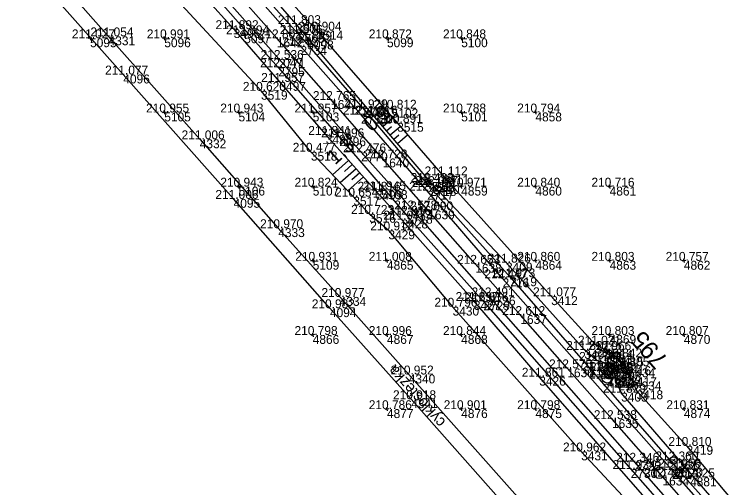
# Model space of a CAD drawing. Extents: x -556590 to -554855, y -1137918 to -1135717.
# Drawn here: x -555520.2 to -555422.9, y -1136700.6 to -1136636.8 of the extents above; entities that cross this region are included whole.
import ezdxf

# ---------------------------------------------------------------- set-up
doc = ezdxf.new("R2010")
doc.units = 0
for name, color, linetype in [('Vrstva 1', 7, 'Continuous'), ('Vrstva 11', 7, 'Continuous'), ('Vrstva 12', 7, 'Continuous'), ('Vrstva 4', 7, 'Continuous'), ('Vrstva 48', 7, 'Continuous'), ('Vrstva 49', 7, 'Continuous'), ('Vrstva 51', 7, 'Continuous'), ('Vrstva 60', 7, 'Continuous'), ('Vrstva 61', 7, 'Continuous'), ('Vrstva 63', 7, 'Continuous'), ('Vrstva 7', 7, 'Continuous')]:
    doc.layers.add(name, color=color, linetype=linetype)

msp = doc.modelspace()

# ---------------------------------------------------------------- linework, layer by layer
at = {"layer": 'Vrstva 1'}
msp.add_lwpolyline([(-555418.861, -1136715.028), (-555425.943, -1136706.972), (-555432.878, -1136699.087), (-555439.682, -1136691.345), (-555445.706, -1136684.495), (-555452.029, -1136677.305), (-555458.102, -1136670.402), (-555464.435, -1136663.198), (-555470.59, -1136656.199), (-555477.52, -1136648.316), (-555484.828, -1136640.001), (-555491.528, -1136632.383)], dxfattribs=at)
at = {"layer": 'Vrstva 11'}
for p, q in [((-555439.832, -1136684.516), (-555440.5, -1136684.473)), ((-555439.487, -1136684.913), (-555440.894, -1136684.823)), ((-555439.885, -1136685.263), (-555440.544, -1136685.221))]:
    msp.add_line(p, q, dxfattribs=at)
msp.add_lwpolyline([(-555440.235, -1136685.572), (-555440.896, -1136684.821), (-555440.145, -1136684.16), (-555439.484, -1136684.911)], close=True, dxfattribs=at)
at = {"layer": 'Vrstva 12'}
msp.add_lwpolyline([(-555441.259, -1136684.789), (-555440.315, -1136685.886), (-555439.336, -1136684.967), (-555440.313, -1136683.852), (-555441.259, -1136684.789)], dxfattribs=at)
at = {"layer": 'Vrstva 4'}
for points in [[(-555489.123, -1136631.451), (-555481.981, -1136639.401), (-555473.235, -1136649.426), (-555464.218, -1136660.059)], [(-555466.574, -1136663.075), (-555473.47, -1136655.369), (-555484.568, -1136642.781), (-555494.031, -1136632.017)], [(-555464.577, -1136660.557), (-555473.491, -1136650.296), (-555481.653, -1136641.057), (-555487.754, -1136634.099)], [(-555492.441, -1136635.11), (-555484.646, -1136643.92), (-555476.408, -1136653.339), (-555467.412, -1136663.795)], [(-555464.218, -1136660.059), (-555453.368, -1136672.228), (-555431.015, -1136697.892), (-555415.066, -1136715.862), (-555394.263, -1136739.423), (-555371.523, -1136765.495)], [(-555371.953, -1136766.077), (-555394.599, -1136740.194), (-555415.864, -1136716.157), (-555431.578, -1136698.204), (-555454.421, -1136672.369), (-555464.577, -1136660.557)], [(-555373.776, -1136768.598), (-555396.109, -1136743.261), (-555415.859, -1136720.785), (-555436.668, -1136697.089), (-555456.244, -1136674.795), (-555466.574, -1136663.075)], [(-555467.412, -1136663.795), (-555457.001, -1136675.466), (-555437.161, -1136698.083), (-555416.552, -1136721.586), (-555396.578, -1136744.252), (-555374.679, -1136769.31)]]:
    msp.add_lwpolyline(points, dxfattribs=at)
at = {"layer": 'Vrstva 48'}
for p, q in [((-555470.545, -1136651.892), (-555469.195, -1136650.737)), ((-555470.057, -1136652.462), (-555469.38, -1136651.882)), ((-555469.57, -1136653.031), (-555468.21, -1136651.868)), ((-555469.082, -1136653.601), (-555468.4, -1136653.018)), ((-555468.594, -1136654.171), (-555467.228, -1136653.002)), ((-555475.169, -1136656.458), (-555477.326, -1136658.389)), ((-555474.669, -1136657.017), (-555475.74, -1136657.976)), ((-555474.168, -1136657.576), (-555476.297, -1136659.481)), ((-555473.668, -1136658.135), (-555474.725, -1136659.081)), ((-555473.168, -1136658.694), (-555475.267, -1136660.572))]:
    msp.add_line(p, q, dxfattribs=at)
at = {"layer": 'Vrstva 49'}
for p, q in [((-555488.99, -1136639.414), (-555489.482, -1136639.508)), ((-555489.283, -1136639.215), (-555489.189, -1136639.707)), ((-555509.754, -1136639.953), (-555510.246, -1136640.047)), ((-555510.047, -1136639.754), (-555509.953, -1136640.246)), ((-555499.754, -1136639.953), (-555500.246, -1136640.047)), ((-555500.047, -1136639.754), (-555499.953, -1136640.246)), ((-555480.494, -1136640.246), (-555480.986, -1136640.34)), ((-555480.787, -1136640.047), (-555480.693, -1136640.539)), ((-555469.754, -1136639.953), (-555470.246, -1136640.047)), ((-555470.047, -1136639.754), (-555469.953, -1136640.246)), ((-555459.754, -1136639.953), (-555460.246, -1136640.047)), ((-555460.047, -1136639.754), (-555459.953, -1136640.246)), ((-555469.109, -1136649.447), (-555469.601, -1136649.541)), ((-555469.402, -1136649.248), (-555469.308, -1136649.74)), ((-555499.754, -1136649.953), (-555500.246, -1136650.047)), ((-555500.047, -1136649.754), (-555499.953, -1136650.246)), ((-555489.754, -1136649.953), (-555490.246, -1136650.047)), ((-555490.047, -1136649.754), (-555489.953, -1136650.246)), ((-555479.754, -1136649.953), (-555480.246, -1136650.047)), ((-555480.047, -1136649.754), (-555479.953, -1136650.246)), ((-555459.754, -1136649.953), (-555460.246, -1136650.047)), ((-555460.047, -1136649.754), (-555459.953, -1136650.246)), ((-555449.754, -1136649.953), (-555450.246, -1136650.047)), ((-555450.047, -1136649.754), (-555449.953, -1136650.246)), ((-555489.754, -1136659.953), (-555490.246, -1136660.047)), ((-555490.047, -1136659.754), (-555489.953, -1136660.246)), ((-555479.754, -1136659.953), (-555480.246, -1136660.047)), ((-555480.047, -1136659.754), (-555479.953, -1136660.246)), ((-555459.754, -1136659.953), (-555460.246, -1136660.047)), ((-555460.047, -1136659.754), (-555459.953, -1136660.246)), ((-555449.754, -1136659.953), (-555450.246, -1136660.047)), ((-555450.047, -1136659.754), (-555449.953, -1136660.246)), ((-555439.754, -1136659.953), (-555440.246, -1136660.047)), ((-555440.047, -1136659.754), (-555439.953, -1136660.246)), ((-555470.548, -1136660.426), (-555471.04, -1136660.52)), ((-555470.841, -1136660.227), (-555470.747, -1136660.719)), ((-555480.047, -1136669.754), (-555479.953, -1136670.246)), ((-555470.047, -1136669.754), (-555469.953, -1136670.246)), ((-555450.047, -1136669.754), (-555449.953, -1136670.246)), ((-555440.047, -1136669.754), (-555439.953, -1136670.246)), ((-555430.047, -1136669.754), (-555429.953, -1136670.246)), ((-555479.754, -1136669.953), (-555480.246, -1136670.047)), ((-555469.754, -1136669.953), (-555470.246, -1136670.047)), ((-555449.754, -1136669.953), (-555450.246, -1136670.047)), ((-555439.754, -1136669.953), (-555440.246, -1136670.047)), ((-555429.754, -1136669.953), (-555430.246, -1136670.047)), ((-555479.754, -1136679.953), (-555480.246, -1136680.047)), ((-555480.047, -1136679.754), (-555479.953, -1136680.246)), ((-555469.754, -1136679.953), (-555470.246, -1136680.047)), ((-555470.047, -1136679.754), (-555469.953, -1136680.246)), ((-555459.754, -1136679.953), (-555460.246, -1136680.047)), ((-555460.047, -1136679.754), (-555459.953, -1136680.246)), ((-555439.754, -1136679.953), (-555440.246, -1136680.047)), ((-555440.047, -1136679.754), (-555439.953, -1136680.246)), ((-555429.754, -1136679.953), (-555430.246, -1136680.047)), ((-555430.047, -1136679.754), (-555429.953, -1136680.246)), ((-555469.754, -1136689.953), (-555470.246, -1136690.047)), ((-555470.047, -1136689.754), (-555469.953, -1136690.246)), ((-555459.754, -1136689.953), (-555460.246, -1136690.047)), ((-555460.047, -1136689.754), (-555459.953, -1136690.246)), ((-555449.754, -1136689.953), (-555450.246, -1136690.047)), ((-555450.047, -1136689.754), (-555449.953, -1136690.246)), ((-555429.754, -1136689.953), (-555430.246, -1136690.047)), ((-555430.047, -1136689.754), (-555429.953, -1136690.246)), ((-555429.211, -1136698.952), (-555429.117, -1136699.444)), ((-555428.918, -1136699.151), (-555429.41, -1136699.245))]:
    msp.add_line(p, q, dxfattribs=at)
for points in [[(-555463.79, -1136659.785), (-555471.907, -1136650.3), (-555482.253, -1136638.087), (-555491.239, -1136627.707), (-555495.471, -1136622.65), (-555505.388, -1136611.426), (-555514.115, -1136601.191), (-555517.819, -1136596.503), (-555518.996, -1136594.596), (-555519.501, -1136593.522)], [(-555519.501, -1136593.522), (-555516.72, -1136596.492), (-555511.763, -1136602.354), (-555504.456, -1136610.6), (-555495.16, -1136620.907), (-555487.722, -1136629.722), (-555479.476, -1136638.963), (-555468.623, -1136651.392), (-555462.481, -1136658.477)], [(-555494.431, -1136634.513), (-555490.649, -1136638.765), (-555484.494, -1136645.874), (-555478.245, -1136653.021), (-555471.506, -1136660.551), (-555468.03, -1136664.433)], [(-555469.802, -1136665.897), (-555472.384, -1136663.666), (-555474.533, -1136661.35), (-555480.247, -1136655.293), (-555486.964, -1136647.08), (-555497.695, -1136635.474)], [(-555462.481, -1136658.477), (-555447.868, -1136674.77), (-555441.908, -1136681.306), (-555440.437, -1136682.042), (-555438.979, -1136683.028), (-555437.999, -1136684.209), (-555437.207, -1136685.699), (-555436.367, -1136687.463), (-555429.629, -1136694.949), (-555415.083, -1136712.3), (-555396.41, -1136733.354), (-555369.563, -1136763.534)], [(-555370.568, -1136764.836), (-555388.121, -1136744.839), (-555403.174, -1136727.841), (-555422.805, -1136705.916), (-555438.448, -1136687.784), (-555439.221, -1136685.925), (-555439.336, -1136684.967), (-555440.313, -1136683.852), (-555441.662, -1136683.489), (-555443.41, -1136682.015), (-555453.962, -1136670.239), (-555463.79, -1136659.785)], [(-555375.504, -1136770.371), (-555385.698, -1136758.59), (-555398.865, -1136742.932), (-555418.134, -1136721.358), (-555433.023, -1136704.484), (-555449.478, -1136685.627), (-555458.298, -1136675.411), (-555468.03, -1136664.433)], [(-555469.802, -1136665.897), (-555461.158, -1136676.185), (-555443.834, -1136695.703), (-555431.968, -1136708.444), (-555426.636, -1136714.731), (-555422.932, -1136719.884), (-555414.723, -1136728.765), (-555400.767, -1136744.403), (-555387.126, -1136760.174), (-555376.519, -1136771.305)]]:
    msp.add_lwpolyline(points, dxfattribs=at)
at = {"layer": 'Vrstva 51'}
for points in [[(-555520.191, -1136625.354), (-555507.504, -1136639.736), (-555495.219, -1136653.617), (-555484.644, -1136665.599), (-555476.372, -1136674.87)], [(-555477.681, -1136676.392), (-555490.662, -1136661.646), (-555505.522, -1136644.883), (-555519.562, -1136629.073)], [(-555383.133, -1136780.034), (-555392.377, -1136769.622), (-555403.875, -1136756.739), (-555417.351, -1136741.432), (-555431.651, -1136725.25), (-555444.924, -1136710.289), (-555467.064, -1136685.326), (-555476.372, -1136674.87)], [(-555477.681, -1136676.392), (-555466.731, -1136688.66), (-555452.918, -1136704.28), (-555437.434, -1136721.741), (-555420.264, -1136741.173), (-555404.745, -1136758.819), (-555384.667, -1136781.315)]]:
    msp.add_lwpolyline(points, dxfattribs=at)
at = {"layer": 'Vrstva 60'}
for p, q in [((-555490.649, -1136638.765), (-555490.649, -1136638.765)), ((-555482.253, -1136638.087), (-555482.253, -1136638.087)), ((-555507.504, -1136639.736), (-555507.504, -1136639.736)), ((-555489.236, -1136639.461), (-555489.236, -1136639.461)), ((-555481.981, -1136639.401), (-555481.981, -1136639.401)), ((-555479.476, -1136638.963), (-555479.476, -1136638.963)), ((-555510, -1136640), (-555510, -1136640)), ((-555500, -1136640), (-555500, -1136640)), ((-555484.828, -1136640.001), (-555484.828, -1136640.001)), ((-555480.74, -1136640.293), (-555480.74, -1136640.293)), ((-555470, -1136640), (-555470, -1136640)), ((-555460, -1136640), (-555460, -1136640)), ((-555481.653, -1136641.057), (-555481.653, -1136641.057)), ((-555484.568, -1136642.781), (-555484.568, -1136642.781)), ((-555484.646, -1136643.92), (-555484.646, -1136643.92)), ((-555505.522, -1136644.883), (-555505.522, -1136644.883)), ((-555484.494, -1136645.874), (-555484.494, -1136645.874)), ((-555486.964, -1136647.08), (-555486.964, -1136647.08)), ((-555477.52, -1136648.316), (-555477.52, -1136648.316)), ((-555473.235, -1136649.426), (-555473.235, -1136649.426)), ((-555500, -1136650), (-555500, -1136650)), ((-555490, -1136650), (-555490, -1136650)), ((-555480, -1136650), (-555480, -1136650)), ((-555473.491, -1136650.296), (-555473.491, -1136650.296)), ((-555471.907, -1136650.3), (-555471.907, -1136650.3)), ((-555469.355, -1136649.494), (-555469.355, -1136649.494)), ((-555460, -1136650), (-555460, -1136650)), ((-555450, -1136650), (-555450, -1136650)), ((-555468.623, -1136651.392), (-555468.623, -1136651.392)), ((-555478.245, -1136653.021), (-555478.245, -1136653.021)), ((-555476.408, -1136653.339), (-555476.408, -1136653.339)), ((-555495.219, -1136653.617), (-555495.219, -1136653.617)), ((-555480.247, -1136655.293), (-555480.247, -1136655.293)), ((-555473.47, -1136655.369), (-555473.47, -1136655.369)), ((-555470.59, -1136656.199), (-555470.59, -1136656.199)), ((-555462.481, -1136658.477), (-555462.481, -1136658.477)), ((-555490, -1136660), (-555490, -1136660)), ((-555480, -1136660), (-555480, -1136660)), ((-555464.356, -1136659.362), (-555464.356, -1136659.362)), ((-555464.218, -1136660.059), (-555464.218, -1136660.059)), ((-555463.79, -1136659.785), (-555463.79, -1136659.785)), ((-555460, -1136660), (-555460, -1136660)), ((-555450, -1136660), (-555450, -1136660)), ((-555440, -1136660), (-555440, -1136660)), ((-555471.506, -1136660.551), (-555471.506, -1136660.551)), ((-555470.794, -1136660.473), (-555470.794, -1136660.473)), ((-555464.577, -1136660.557), (-555464.577, -1136660.557)), ((-555490.662, -1136661.646), (-555490.662, -1136661.646)), ((-555474.533, -1136661.35), (-555474.533, -1136661.35)), ((-555466.574, -1136663.075), (-555466.574, -1136663.075)), ((-555472.384, -1136663.666), (-555472.384, -1136663.666)), ((-555467.412, -1136663.795), (-555467.412, -1136663.795)), ((-555464.435, -1136663.198), (-555464.435, -1136663.198)), ((-555468.03, -1136664.433), (-555468.03, -1136664.433)), ((-555484.644, -1136665.599), (-555484.644, -1136665.599)), ((-555469.802, -1136665.897), (-555469.802, -1136665.897)), ((-555480, -1136670), (-555480, -1136670)), ((-555470, -1136670), (-555470, -1136670)), ((-555458.102, -1136670.402), (-555458.102, -1136670.402)), ((-555453.962, -1136670.239), (-555453.962, -1136670.239)), ((-555450, -1136670), (-555450, -1136670)), ((-555440, -1136670), (-555440, -1136670)), ((-555430, -1136670), (-555430, -1136670)), ((-555454.421, -1136672.369), (-555454.421, -1136672.369)), ((-555453.368, -1136672.228), (-555453.368, -1136672.228)), ((-555476.372, -1136674.87), (-555476.372, -1136674.87)), ((-555458.298, -1136675.411), (-555458.298, -1136675.411)), ((-555457.001, -1136675.466), (-555457.001, -1136675.466)), ((-555456.244, -1136674.795), (-555456.244, -1136674.795)), ((-555447.868, -1136674.77), (-555447.868, -1136674.77)), ((-555477.681, -1136676.392), (-555477.681, -1136676.392)), ((-555461.158, -1136676.185), (-555461.158, -1136676.185)), ((-555452.029, -1136677.305), (-555452.029, -1136677.305)), ((-555480, -1136680), (-555480, -1136680)), ((-555470, -1136680), (-555470, -1136680)), ((-555460, -1136680), (-555460, -1136680)), ((-555440, -1136680), (-555440, -1136680)), ((-555430, -1136680), (-555430, -1136680)), ((-555441.908, -1136681.306), (-555441.908, -1136681.306)), ((-555443.41, -1136682.015), (-555443.41, -1136682.015)), ((-555440.437, -1136682.042), (-555440.437, -1136682.042)), ((-555441.662, -1136683.489), (-555441.662, -1136683.489)), ((-555438.979, -1136683.028), (-555438.979, -1136683.028)), ((-555440.313, -1136683.852), (-555440.313, -1136683.852)), ((-555437.999, -1136684.209), (-555437.999, -1136684.209)), ((-555467.064, -1136685.326), (-555467.064, -1136685.326)), ((-555445.706, -1136684.495), (-555445.706, -1136684.495)), ((-555441.259, -1136684.789), (-555441.259, -1136684.789)), ((-555440.268, -1136685.448), (-555440.268, -1136685.448)), ((-555440.19, -1136684.866), (-555440.19, -1136684.866)), ((-555439.336, -1136684.967), (-555439.336, -1136684.967)), ((-555449.478, -1136685.627), (-555449.478, -1136685.627)), ((-555440.315, -1136685.886), (-555440.315, -1136685.886)), ((-555440.305, -1136685.72), (-555440.305, -1136685.72)), ((-555439.221, -1136685.925), (-555439.221, -1136685.925)), ((-555437.207, -1136685.699), (-555437.207, -1136685.699)), ((-555438.448, -1136687.784), (-555438.448, -1136687.784)), ((-555436.367, -1136687.463), (-555436.367, -1136687.463)), ((-555466.731, -1136688.66), (-555466.731, -1136688.66)), ((-555470, -1136690), (-555470, -1136690)), ((-555460, -1136690), (-555460, -1136690)), ((-555450, -1136690), (-555450, -1136690)), ((-555430, -1136690), (-555430, -1136690)), ((-555439.682, -1136691.345), (-555439.682, -1136691.345)), ((-555429.629, -1136694.949), (-555429.629, -1136694.949)), ((-555443.834, -1136695.703), (-555443.834, -1136695.703)), ((-555436.668, -1136697.089), (-555436.668, -1136697.089)), ((-555431.39, -1136696.91), (-555431.39, -1136696.91)), ((-555437.161, -1136698.083), (-555437.161, -1136698.083)), ((-555431.015, -1136697.892), (-555431.015, -1136697.892)), ((-555432.878, -1136699.087), (-555432.878, -1136699.087)), ((-555431.578, -1136698.204), (-555431.578, -1136698.204)), ((-555429.164, -1136699.198), (-555429.164, -1136699.198))]:
    msp.add_line(p, q, dxfattribs=at)
at = {"layer": 'Vrstva 63'}
msp.add_line((-555440.272, -1136685.758), (-555440.338, -1136685.682), dxfattribs=at)
msp.add_circle((-555440.305, -1136685.72), 0.756, dxfattribs=at)
at = {"layer": 'Vrstva 7'}
for p, q in [((-555464.731, -1136659.692), (-555463.981, -1136659.032)), ((-555464.026, -1136659.737), (-555464.686, -1136658.987)), ((-555439.893, -1136685.118), (-555440.643, -1136685.778)), ((-555440.598, -1136685.073), (-555439.938, -1136685.823)), ((-555431.34, -1136696.91), (-555431.44, -1136696.91))]:
    msp.add_line(p, q, dxfattribs=at)
for centre, radius in [((-555431.39, -1136696.91), 0.5), ((-555433.309, -1136698.597), 0.75)]:
    msp.add_circle(centre, radius, dxfattribs=at)

# ---------------------------------------------------------------- texts
at = {"layer": 'Vrstva 11'}
msp.add_text('43', height=2, rotation=131.32892, dxfattribs=at).set_placement((-555437.221, -1136684.156))
at = {"layer": 'Vrstva 48'}
for s, rotation, p in [('0,9', 40.55599, (-555472.094, -1136652.707)), ('1,3', 41.82706, (-555477, -1136657.148))]:
    msp.add_text(s, height=2, rotation=rotation, dxfattribs=at).set_placement(p)
at = {"layer": 'Vrstva 51'}
msp.add_text('cyklostezka', height=1.5, rotation=131.57022, dxfattribs=at).set_placement((-555462.019, -1136691.679))
at = {"layer": 'Vrstva 60'}
for s, p in [('3496', (-555490.649, -1136639.965)), ('3501', (-555482.253, -1136639.287)), ('4331', (-555507.504, -1136640.936)), ('5097', (-555489.236, -1136640.661)), ('2768', (-555481.981, -1136640.601)), ('3514', (-555479.476, -1136640.163)), ('5095', (-555510, -1136641.2)), ('5096', (-555500, -1136641.2)), ('1642', (-555484.828, -1136641.201)), ('5098', (-555480.74, -1136641.493)), ('5099', (-555470, -1136641.2)), ('5100', (-555460, -1136641.2)), ('2734', (-555481.653, -1136642.257)), ('2771', (-555484.568, -1136643.981)), ('2795', (-555484.646, -1136645.12)), ('4096', (-555505.522, -1136646.083)), ('3497', (-555484.494, -1136647.074)), ('3519', (-555486.964, -1136648.28)), ('1641', (-555477.52, -1136649.516)), ('2769', (-555473.235, -1136650.626)), ('5105', (-555500, -1136651.2)), ('5104', (-555490, -1136651.2)), ('5103', (-555480, -1136651.2)), ('2733', (-555473.491, -1136651.496)), ('3500', (-555471.907, -1136651.5)), ('5102', (-555469.355, -1136650.694)), ('5101', (-555460, -1136651.2)), ('4858', (-555450, -1136651.2)), ('3515', (-555468.623, -1136652.592)), ('3498', (-555478.245, -1136654.221)), ('2796', (-555476.408, -1136654.539)), ('4332', (-555495.219, -1136654.817)), ('3518', (-555480.247, -1136656.493)), ('2770', (-555473.47, -1136656.569)), ('1640', (-555470.59, -1136657.399)), ('3411', (-555462.481, -1136659.677)), ('5106', (-555490, -1136661.2)), ('5107', (-555480, -1136661.2)), ('4534', (-555464.356, -1136660.562)), ('2718', (-555464.218, -1136661.259)), ('3410', (-555463.79, -1136660.985)), ('4859', (-555460, -1136661.2)), ('4860', (-555450, -1136661.2)), ('4861', (-555440, -1136661.2)), ('3499', (-555471.506, -1136661.751)), ('5108', (-555470.794, -1136661.673)), ('2717', (-555464.577, -1136661.757)), ('4095', (-555490.662, -1136662.846)), ('3517', (-555474.533, -1136662.55)), ('2727', (-555466.574, -1136664.275)), ('3516', (-555472.384, -1136664.866)), ('2728', (-555467.412, -1136664.995)), ('1639', (-555464.435, -1136664.398)), ('3428', (-555468.03, -1136665.633)), ('4333', (-555484.644, -1136666.799)), ('3429', (-555469.802, -1136667.097)), ('5109', (-555480, -1136671.2)), ('4865', (-555470, -1136671.2)), ('1638', (-555458.102, -1136671.602)), ('3409', (-555453.962, -1136671.439)), ('4864', (-555450, -1136671.2)), ('4863', (-555440, -1136671.2)), ('4862', (-555430, -1136671.2)), ('2716', (-555454.421, -1136673.569)), ('2719', (-555453.368, -1136673.428)), ('3412', (-555447.868, -1136675.97)), ('4334', (-555476.372, -1136676.07)), ('3427', (-555458.298, -1136676.611)), ('2729', (-555457.001, -1136676.666)), ('2726', (-555456.244, -1136675.995)), ('4094', (-555477.681, -1136677.592)), ('3430', (-555461.158, -1136677.385)), ('1637', (-555452.029, -1136678.505)), ('4866', (-555480, -1136681.2)), ('4867', (-555470, -1136681.2)), ('4868', (-555460, -1136681.2)), ('4869', (-555440, -1136681.2)), ('4870', (-555430, -1136681.2)), ('3413', (-555441.908, -1136682.506)), ('3408', (-555443.41, -1136683.215)), ('3414', (-555440.437, -1136683.242)), ('3407', (-555441.662, -1136684.689)), ('3415', (-555438.979, -1136684.228)), ('1636', (-555445.706, -1136685.695)), ('3406', (-555440.313, -1136685.052)), ('3416', (-555437.999, -1136685.409)), ('4340', (-555467.064, -1136686.526)), ('4211', (-555441.259, -1136685.989)), ('4240', (-555440.19, -1136686.066)), ('1522', (-555440.268, -1136686.648)), ('3405', (-555439.336, -1136686.167)), ('3426', (-555449.478, -1136686.827)), ('4212', (-555440.315, -1136687.086)), ('795', (-555440.305, -1136686.92)), ('3404', (-555439.221, -1136687.125)), ('3417', (-555437.207, -1136686.899)), ('3403', (-555438.448, -1136688.984)), ('3418', (-555436.367, -1136688.663)), ('4341', (-555466.731, -1136689.86)), ('4877', (-555470, -1136691.2)), ('4876', (-555460, -1136691.2)), ('4875', (-555450, -1136691.2)), ('4874', (-555430, -1136691.2)), ('1635', (-555439.682, -1136692.545)), ('3419', (-555429.629, -1136696.149)), ('3431', (-555443.834, -1136696.903)), ('2725', (-555436.668, -1136698.289)), ('1535', (-555431.39, -1136698.11)), ('2730', (-555437.161, -1136699.283)), ('2720', (-555431.015, -1136699.092)), ('1634', (-555432.878, -1136700.287)), ('2715', (-555431.578, -1136699.404)), ('4881', (-555429.164, -1136700.398))]:
    msp.add_text(s, height=1.2, dxfattribs=at).set_placement(p)
at = {"layer": 'Vrstva 61'}
for s, p in [('211.892', (-555493.097, -1136638.765)), ('211.803', (-555484.705, -1136638.087)), ('210.904', (-555481.927, -1136638.963)), ('211.054', (-555509.955, -1136639.736)), ('212.004', (-555491.687, -1136639.461)), ('211.976', (-555484.433, -1136639.401)), ('211.027', (-555512.452, -1136640)), ('210.991', (-555502.357, -1136640)), ('212.802', (-555487.276, -1136640.001)), ('211.849', (-555483.194, -1136640.293)), ('210.872', (-555472.448, -1136640)), ('210.848', (-555462.454, -1136640)), ('212.437', (-555484.105, -1136641.057)), ('212.536', (-555487.02, -1136642.781)), ('212.047', (-555487.098, -1136643.92)), ('211.077', (-555507.974, -1136644.883)), ('211.957', (-555486.946, -1136645.874)), ('210.620', (-555489.415, -1136647.08)), ('212.765', (-555479.976, -1136648.316)), ('211.929', (-555475.689, -1136649.426)), ('210.812', (-555471.803, -1136649.494)), ('210.955', (-555502.456, -1136650)), ('210.943', (-555492.452, -1136650)), ('211.957', (-555482.452, -1136650)), ('212.414', (-555475.942, -1136650.296)), ('211.816', (-555474.359, -1136650.3)), ('210.788', (-555462.454, -1136650)), ('210.794', (-555452.451, -1136650)), ('210.891', (-555470.98, -1136651.392)), ('211.841', (-555480.602, -1136653.021)), ('211.996', (-555478.86, -1136653.339)), ('211.006', (-555497.671, -1136653.617)), ('210.477', (-555482.699, -1136655.293)), ('212.476', (-555475.922, -1136655.369)), ('212.728', (-555473.044, -1136656.199)), ('212.493', (-555466.808, -1136659.362)), ('211.112', (-555464.929, -1136658.477)), ('210.943', (-555492.452, -1136660)), ('210.824', (-555482.451, -1136660)), ('212.109', (-555466.672, -1136660.059)), ('212.047', (-555466.242, -1136659.785)), ('210.971', (-555462.357, -1136660)), ('210.840', (-555452.451, -1136660)), ('210.716', (-555442.452, -1136660)), ('210.654', (-555476.984, -1136661.35)), ('211.816', (-555473.958, -1136660.551)), ('211.945', (-555473.25, -1136660.473)), ('212.512', (-555467.025, -1136660.557)), ('211.006', (-555493.114, -1136661.646)), ('212.578', (-555469.028, -1136663.075)), ('212.690', (-555466.886, -1136663.198)), ('210.723', (-555474.836, -1136663.666)), ('212.016', (-555469.864, -1136663.795)), ('211.977', (-555470.482, -1136664.433)), ('210.970', (-555487.095, -1136665.599)), ('210.912', (-555472.25, -1136665.897)), ('210.931', (-555482.357, -1136670)), ('211.008', (-555472.454, -1136670)), ('210.860', (-555452.451, -1136670)), ('210.803', (-555442.452, -1136670)), ('210.757', (-555432.452, -1136670)), ('212.653', (-555460.554, -1136670.402)), ('211.826', (-555456.414, -1136670.239)), ('212.447', (-555456.873, -1136672.369)), ('211.973', (-555455.82, -1136672.228)), ('210.977', (-555478.824, -1136674.87)), ('212.491', (-555458.601, -1136674.795)), ('211.077', (-555450.32, -1136674.77)), ('211.897', (-555460.75, -1136675.411)), ('212.016', (-555459.453, -1136675.466)), ('210.982', (-555480.129, -1136676.392)), ('210.796', (-555463.61, -1136676.185)), ('212.612', (-555454.477, -1136677.305)), ('210.798', (-555482.454, -1136680)), ('210.996', (-555472.452, -1136680)), ('210.844', (-555462.451, -1136680)), ('210.803', (-555442.452, -1136680)), ('210.807', (-555432.452, -1136680)), ('211.021', (-555444.265, -1136681.306)), ('211.827', (-555445.862, -1136682.015)), ('210.966', (-555442.889, -1136682.042)), ('211.753', (-555444.114, -1136683.489)), ('210.842', (-555441.427, -1136683.028)), ('212.575', (-555448.162, -1136684.495)), ('211.833', (-555442.765, -1136683.852)), ('210.805', (-555440.455, -1136684.209)), ('210.952', (-555469.512, -1136685.326)), ('211.861', (-555451.835, -1136685.627)), ('211.967', (-555443.711, -1136684.789)), ('212.646', (-555442.72, -1136685.448)), ('211.959', (-555442.644, -1136684.866)), ('211.851', (-555441.693, -1136684.967)), ('210.934', (-555439.658, -1136685.699)), ('211.967', (-555442.767, -1136685.886)), ('211.995', (-555442.761, -1136685.72)), ('211.817', (-555441.673, -1136685.925)), ('210.934', (-555438.818, -1136687.463)), ('211.829', (-555440.902, -1136687.784)), ('210.918', (-555469.185, -1136688.66)), ('210.786', (-555472.452, -1136690)), ('210.901', (-555462.357, -1136690)), ('210.798', (-555452.454, -1136690)), ('210.831', (-555432.357, -1136690)), ('212.538', (-555442.136, -1136691.345)), ('210.810', (-555432.08, -1136694.949)), ('210.962', (-555446.282, -1136695.703)), ('212.346', (-555439.12, -1136697.089)), ('212.360', (-555433.841, -1136696.91)), ('211.934', (-555439.612, -1136698.083)), ('212.261', (-555433.935, -1136698.204)), ('211.956', (-555433.467, -1136697.892)), ('212.498', (-555435.332, -1136699.087)), ('211.825', (-555431.62, -1136699.198))]:
    msp.add_text(s, height=1.2, dxfattribs=at).set_placement(p)
at = {"layer": 'Vrstva 63'}
msp.add_text('795', height=2.4, rotation=131.05543, dxfattribs=at).set_placement((-555432.008, -1136683.262))

doc.saveas('drawing.dxf')
